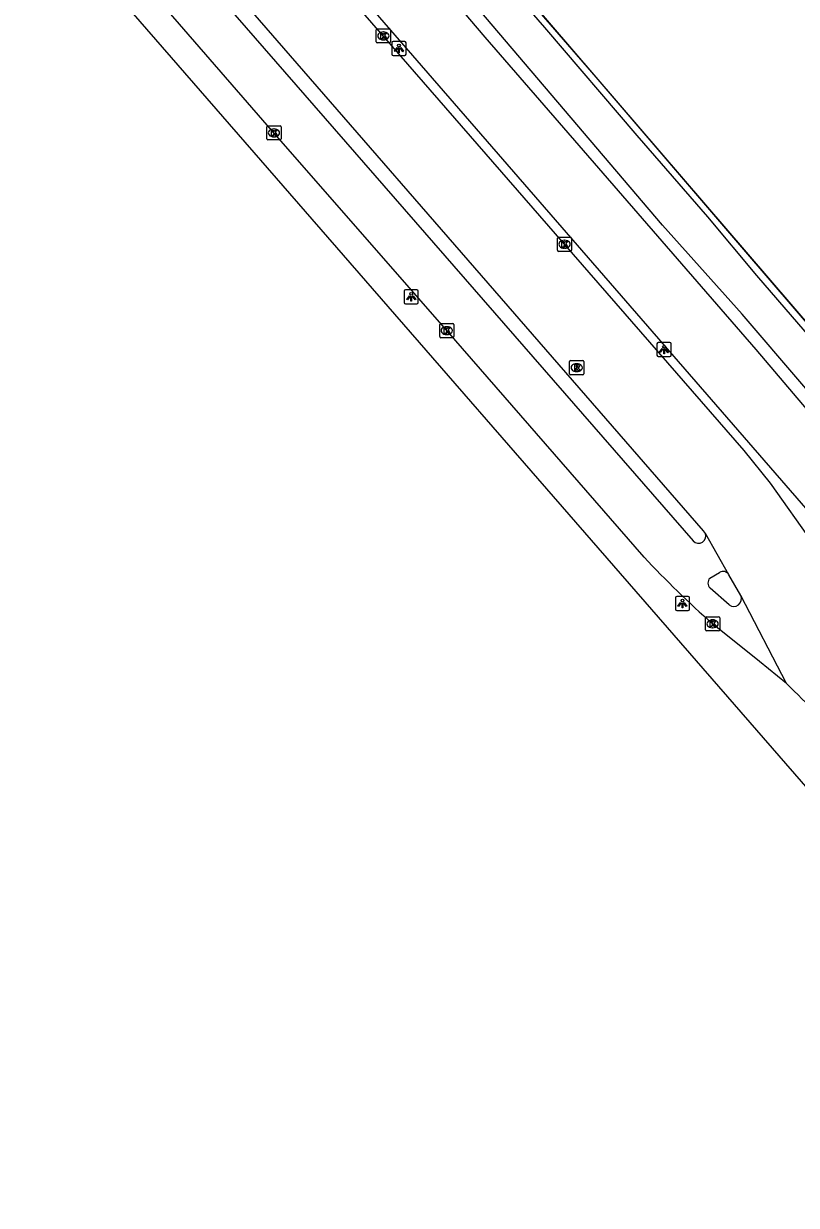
# Model space of a CAD drawing. Extents: x 158797 to 159887, y 384318 to 385255.
# Drawn here: x 159694.3 to 159748.9, y 384624 to 384707.5 of the extents above; entities that cross this region are included whole.
import ezdxf

# ---------------------------------------------------------------- set-up
doc = ezdxf.new("R2010")
doc.units = 0
for name, color, linetype in [('IMGEO_Fietspad_gesloten', 7, 'Continuous'), ('IMGEO_Grasland_overig', 7, 'Continuous'), ('IMGEO_Hek', 7, 'Continuous'), ('IMGEO_Kolk', 7, 'Continuous'), ('IMGEO_Lichtpunt', 7, 'Continuous'), ('IMGEO_Muur', 7, 'Continuous'), ('IMGEO_Perron', 7, 'Continuous'), ('IMGEO_Rijbaan_lokaal_open', 7, 'Continuous'), ('IMGEO_Rioolput', 7, 'Continuous'), ('IMGEO_Voetpad_open', 7, 'Continuous')]:
    doc.layers.add(name, color=color, linetype=linetype)

msp = doc.modelspace()

# ---------------------------------------------------------------- linework, layer by layer
at = {"layer": 'IMGEO_Fietspad_gesloten'}
for points in [[(159603.16, 384829.929), (159649.153, 384777.465), (159672.738, 384749.959), (159692.707, 384727.03), (159698.66, 384720.233), (159741.572, 384670.966)], [(159738.092, 384669.819), (159724.157, 384685.825), (159711.945, 384699.797), (159699.214, 384714.481), (159676.456, 384740.613)], [(159742.742, 384668.344), (159743.427, 384668.738)], [(159744.106, 384666.448), (159742.765, 384667.619)], [(159748.152, 384660.895), (159746.25, 384662.451), (159742.939, 384665.112)]]:
    msp.add_lwpolyline(points, dxfattribs=at)
for centre, radius, start, end in [((159741.944, 384671.32), 0.513, 223.65172, 19.9965), ((159791.128, 384719.584), 72.728, 223.17719, 228.50187), ((159743.68, 384668.316), 0.492, 32.765, 120.90722), ((159743.147, 384667.994), 0.535, 139.17109, 224.46301), ((159744.436, 384666.875), 0.54, 232.26911, 24.87988)]:
    msp.add_arc(centre, radius, start, end, dxfattribs=at)
at = {"layer": 'IMGEO_Grasland_overig'}
for points in [[(159821.851, 384589.975), (159692.544, 384738.902), (159691.041, 384740.633), (159689.55, 384742.43)], [(159805.673, 384616.351), (159799.047, 384624.34), (159794.304, 384629.822), (159786.917, 384637.916), (159781.577, 384644.379), (159763.656, 384665.535), (159757.39, 384672.552), (159745.035, 384686.977), (159739.398, 384693.269), (159716.261, 384720.485)], [(159720.76, 384713.709), (159726.849, 384706.57), (159745.995, 384684.495), (159754.296, 384674.696), (159766.018, 384661.154), (159771.71, 384654.3), (159775.599, 384650.045), (159794.71, 384627.882), (159800.673, 384620.839)]]:
    msp.add_lwpolyline(points, dxfattribs=at)
at = {"layer": 'IMGEO_Hek'}
for points in [[(159853.429, 384564.827), (159850.644, 384568.09), (159849.87, 384569.001), (159845.873, 384573.626), (159846.296, 384573.969), (159839.059, 384582.422), (159832.553, 384589.966), (159827.397, 384596.055), (159822.115, 384602.101), (159810.383, 384615.724), (159803.846, 384623.314), (159797.34, 384630.9), (159789.523, 384639.955), (159781.636, 384649.135), (159772.484, 384659.756), (159764.677, 384668.819), (159754.3, 384680.893), (159745.14, 384691.56), (159734.704, 384703.729), (159725.475, 384714.397)], [(159807.137, 384618.869), (159802.252, 384624.545), (159795.693, 384632.084), (159790.77, 384637.769), (159787.485, 384641.579), (159783.632, 384646.108), (159778.799, 384651.778), (159772.291, 384659.395), (159769.001, 384663.188), (159765.7, 384667.033), (159762.459, 384670.789), (159759.182, 384674.595), (159755.906, 384678.338), (159752.608, 384682.107), (159750.973, 384684.033), (159746.07, 384689.72), (159742.593, 384693.866), (159737.615, 384699.614), (159731.082, 384707.253), (159726.23, 384712.849)]]:
    msp.add_lwpolyline(points, dxfattribs=at)
at = {"layer": 'IMGEO_Kolk'}
for p, q in [((159719.171, 384706.224), (159719.171, 384707.076)), ((159719.246, 384707.15), (159720.098, 384707.15)), ((159719.659, 384706.93), (159719.684, 384706.93)), ((159720.172, 384707.076), (159720.172, 384706.224)), ((159720.098, 384706.15), (159719.246, 384706.15)), ((159719.682, 384706.37), (159719.657, 384706.37)), ((159711.443, 384699.371), (159711.443, 384700.223)), ((159711.518, 384700.297), (159712.37, 384700.297)), ((159712.444, 384700.223), (159712.444, 384699.371)), ((159711.954, 384699.517), (159711.929, 384699.517)), ((159711.931, 384700.077), (159711.956, 384700.077)), ((159712.37, 384699.297), (159711.518, 384699.297)), ((159731.975, 384691.5), (159731.975, 384692.352)), ((159732.05, 384692.426), (159732.902, 384692.426)), ((159732.463, 384692.206), (159732.488, 384692.206)), ((159732.976, 384692.352), (159732.976, 384691.5)), ((159732.902, 384691.426), (159732.05, 384691.426)), ((159732.486, 384691.646), (159732.461, 384691.646)), ((159723.656, 384685.399), (159723.656, 384686.251)), ((159723.731, 384686.325), (159724.583, 384686.325)), ((159724.144, 384686.105), (159724.169, 384686.105)), ((159724.657, 384686.251), (159724.657, 384685.399)), ((159724.583, 384685.325), (159723.731, 384685.325)), ((159724.167, 384685.545), (159724.142, 384685.545)), ((159742.438, 384664.685), (159742.438, 384665.537)), ((159742.513, 384665.611), (159743.365, 384665.611)), ((159742.926, 384665.391), (159742.951, 384665.391)), ((159743.439, 384665.537), (159743.439, 384664.685)), ((159743.365, 384664.611), (159742.513, 384664.611)), ((159742.949, 384664.831), (159742.924, 384664.831))]:
    msp.add_line(p, q, dxfattribs=at)
for points in [[(159719.171, 384706.224), (159719.171, 384707.076)], [(159719.246, 384707.15), (159720.098, 384707.15)], [(159720.172, 384707.076), (159720.172, 384706.224)], [(159720.098, 384706.15), (159719.246, 384706.15)], [(159719.492, 384706.85), (159719.615, 384706.85), (159719.615, 384706.699), (159719.745, 384706.85), (159719.909, 384706.85), (159719.763, 384706.699), (159719.916, 384706.45), (159719.764, 384706.45), (159719.679, 384706.614), (159719.615, 384706.547), (159719.615, 384706.45), (159719.492, 384706.45), (159719.492, 384706.85)], [(159711.443, 384699.371), (159711.443, 384700.223)], [(159711.518, 384700.297), (159712.37, 384700.297)], [(159712.444, 384700.223), (159712.444, 384699.371)], [(159711.764, 384699.997), (159711.887, 384699.997), (159711.887, 384699.846), (159712.017, 384699.997), (159712.181, 384699.997), (159712.035, 384699.846), (159712.188, 384699.597), (159712.036, 384699.597), (159711.951, 384699.761), (159711.887, 384699.694), (159711.887, 384699.597), (159711.764, 384699.597), (159711.764, 384699.997)], [(159712.37, 384699.297), (159711.518, 384699.297)], [(159731.975, 384691.5), (159731.975, 384692.352)], [(159732.05, 384692.426), (159732.902, 384692.426)], [(159732.296, 384692.126), (159732.419, 384692.126), (159732.419, 384691.975), (159732.549, 384692.126), (159732.713, 384692.126), (159732.567, 384691.975), (159732.72, 384691.726), (159732.568, 384691.726), (159732.483, 384691.89), (159732.419, 384691.823), (159732.419, 384691.726), (159732.296, 384691.726), (159732.296, 384692.126)], [(159732.976, 384692.352), (159732.976, 384691.5)], [(159732.902, 384691.426), (159732.05, 384691.426)], [(159723.656, 384685.399), (159723.656, 384686.251)], [(159723.731, 384686.325), (159724.583, 384686.325)], [(159723.977, 384686.025), (159724.1, 384686.025), (159724.1, 384685.874), (159724.23, 384686.025), (159724.394, 384686.025), (159724.248, 384685.874), (159724.401, 384685.625), (159724.249, 384685.625), (159724.164, 384685.789), (159724.1, 384685.722), (159724.1, 384685.625), (159723.977, 384685.625), (159723.977, 384686.025)], [(159724.657, 384686.251), (159724.657, 384685.399)], [(159724.583, 384685.325), (159723.731, 384685.325)], [(159742.438, 384664.685), (159742.438, 384665.537)], [(159742.513, 384665.611), (159743.365, 384665.611)], [(159742.759, 384665.311), (159742.882, 384665.311), (159742.882, 384665.16), (159743.012, 384665.311), (159743.176, 384665.311), (159743.03, 384665.16), (159743.183, 384664.911), (159743.031, 384664.911), (159742.946, 384665.075), (159742.882, 384665.008), (159742.882, 384664.911), (159742.759, 384664.911), (159742.759, 384665.311)], [(159743.439, 384665.537), (159743.439, 384664.685)], [(159743.365, 384664.611), (159742.513, 384664.611)]]:
    msp.add_lwpolyline(points, dxfattribs=at)
for centre, start, end in [((159719.248, 384707.074), 91.55205, 178.44795), ((159719.248, 384707.074), 91.55205, 178.44795), ((159720.096, 384707.074), 1.55205, 88.44795), ((159720.096, 384707.074), 1.55205, 88.44795), ((159719.248, 384706.226), 181.55205, 268.44795), ((159719.248, 384706.226), 181.55205, 268.44795), ((159720.096, 384706.226), 271.55205, 358.44795), ((159720.096, 384706.226), 271.55205, 358.44795), ((159711.52, 384700.221), 91.55205, 178.44795), ((159711.52, 384700.221), 91.55205, 178.44795), ((159712.368, 384700.221), 1.55205, 88.44795), ((159712.368, 384700.221), 1.55205, 88.44795), ((159711.52, 384699.373), 181.55205, 268.44795), ((159711.52, 384699.373), 181.55205, 268.44795), ((159712.368, 384699.373), 271.55205, 358.44795), ((159712.368, 384699.373), 271.55205, 358.44795), ((159732.052, 384692.35), 91.55205, 178.44795), ((159732.052, 384692.35), 91.55205, 178.44795), ((159732.9, 384692.35), 1.55205, 88.44795), ((159732.9, 384692.35), 1.55205, 88.44795), ((159732.052, 384691.502), 181.55205, 268.44795), ((159732.052, 384691.502), 181.55205, 268.44795), ((159732.9, 384691.502), 271.55205, 358.44795), ((159732.9, 384691.502), 271.55205, 358.44795), ((159723.733, 384686.249), 91.55205, 178.44795), ((159723.733, 384686.249), 91.55205, 178.44795), ((159724.581, 384686.249), 1.55205, 88.44795), ((159724.581, 384686.249), 1.55205, 88.44795), ((159723.733, 384685.401), 181.55205, 268.44795), ((159723.733, 384685.401), 181.55205, 268.44795), ((159724.581, 384685.401), 271.55205, 358.44795), ((159724.581, 384685.401), 271.55205, 358.44795), ((159742.515, 384665.535), 91.55205, 178.44795), ((159742.515, 384665.535), 91.55205, 178.44795), ((159743.363, 384665.535), 1.55205, 88.44795), ((159743.363, 384665.535), 1.55205, 88.44795), ((159742.515, 384664.687), 181.55205, 268.44795), ((159742.515, 384664.687), 181.55205, 268.44795), ((159743.363, 384664.687), 271.55205, 358.44795), ((159743.363, 384664.687), 271.55205, 358.44795)]:
    msp.add_arc(centre, 0.0765, start, end, dxfattribs=at)
for centre, major_axis, ratio, start_param, end_param in [((159719.658, 384706.65), (-0.387, 0.002), 0.722429, 4.712389, 7.853982), ((159719.683, 384706.65), (-0.39, 0.002), 0.717154, 1.570796, 4.712389), ((159711.93, 384699.797), (-0.387, 0.002), 0.722429, 4.712389, 7.853982), ((159711.955, 384699.797), (-0.39, 0.002), 0.717154, 1.570796, 4.712389), ((159732.462, 384691.926), (-0.387, 0.002), 0.722429, 4.712389, 7.853982), ((159732.487, 384691.926), (-0.39, 0.002), 0.717154, 1.570796, 4.712389), ((159724.143, 384685.825), (-0.387, 0.002), 0.722429, 4.712389, 7.853982), ((159724.168, 384685.825), (-0.39, 0.002), 0.717154, 1.570796, 4.712389), ((159742.925, 384665.111), (-0.387, 0.002), 0.722429, 4.712389, 7.853982), ((159742.95, 384665.111), (-0.39, 0.002), 0.717154, 1.570796, 4.712389)]:
    msp.add_ellipse(centre, major_axis=major_axis, ratio=ratio, start_param=start_param, end_param=end_param, dxfattribs=at)
at = {"layer": 'IMGEO_Lichtpunt'}
for p, q in [((159720.277, 384706.162), (159720.277, 384705.355)), ((159720.277, 384706.162), (159720.277, 384705.355)), ((159721.179, 384706.257), (159720.371, 384706.257)), ((159721.179, 384706.257), (159720.371, 384706.257)), ((159721.273, 384705.355), (159721.273, 384706.162)), ((159721.273, 384705.355), (159721.273, 384706.162)), ((159720.371, 384705.261), (159721.179, 384705.261)), ((159720.371, 384705.261), (159721.179, 384705.261)), ((159721.146, 384688.621), (159721.146, 384687.814)), ((159721.146, 384688.621), (159721.146, 384687.814)), ((159722.048, 384688.716), (159721.24, 384688.716)), ((159722.048, 384688.716), (159721.24, 384688.716)), ((159722.142, 384687.814), (159722.142, 384688.621)), ((159722.142, 384687.814), (159722.142, 384688.621)), ((159721.24, 384687.72), (159722.048, 384687.72)), ((159721.24, 384687.72), (159722.048, 384687.72)), ((159739.009, 384684.894), (159739.009, 384684.087)), ((159739.009, 384684.894), (159739.009, 384684.087)), ((159739.911, 384684.989), (159739.103, 384684.989)), ((159739.911, 384684.989), (159739.103, 384684.989)), ((159740.005, 384684.087), (159740.005, 384684.894)), ((159740.005, 384684.087), (159740.005, 384684.894)), ((159739.103, 384683.993), (159739.911, 384683.993)), ((159739.103, 384683.993), (159739.911, 384683.993)), ((159740.306, 384666.956), (159740.306, 384666.149)), ((159740.306, 384666.956), (159740.306, 384666.149)), ((159741.208, 384667.051), (159740.4, 384667.051)), ((159741.208, 384667.051), (159740.4, 384667.051)), ((159741.302, 384666.149), (159741.302, 384666.956)), ((159741.302, 384666.149), (159741.302, 384666.956)), ((159740.4, 384666.055), (159741.208, 384666.055)), ((159740.4, 384666.055), (159741.208, 384666.055))]:
    msp.add_line(p, q, dxfattribs=at)
for points in [[(159720.651, 384705.826), (159720.69, 384705.798), (159720.502, 384705.536), (159720.464, 384705.563), (159720.651, 384705.826)], [(159720.753, 384705.778), (159720.8, 384705.778), (159720.8, 384705.456), (159720.753, 384705.456), (159720.753, 384705.778)], [(159720.863, 384705.798), (159720.901, 384705.825), (159721.088, 384705.563), (159721.049, 384705.535), (159720.863, 384705.798)], [(159721.52, 384688.285), (159721.559, 384688.257), (159721.371, 384687.995), (159721.333, 384688.022), (159721.52, 384688.285)], [(159721.622, 384688.237), (159721.669, 384688.237), (159721.669, 384687.915), (159721.622, 384687.915), (159721.622, 384688.237)], [(159721.732, 384688.257), (159721.77, 384688.284), (159721.957, 384688.022), (159721.918, 384687.994), (159721.732, 384688.257)], [(159739.383, 384684.558), (159739.422, 384684.53), (159739.234, 384684.268), (159739.196, 384684.295), (159739.383, 384684.558)], [(159739.485, 384684.51), (159739.532, 384684.51), (159739.532, 384684.188), (159739.485, 384684.188), (159739.485, 384684.51)], [(159739.595, 384684.53), (159739.633, 384684.557), (159739.82, 384684.295), (159739.781, 384684.267), (159739.595, 384684.53)], [(159740.68, 384666.62), (159740.719, 384666.592), (159740.531, 384666.33), (159740.493, 384666.357), (159740.68, 384666.62)], [(159740.782, 384666.572), (159740.829, 384666.572), (159740.829, 384666.25), (159740.782, 384666.25), (159740.782, 384666.572)], [(159740.892, 384666.592), (159740.93, 384666.619), (159741.117, 384666.357), (159741.078, 384666.329), (159740.892, 384666.592)]]:
    msp.add_lwpolyline(points, dxfattribs=at)
for centre in [(159720.776, 384705.96), (159721.645, 384688.419), (159739.508, 384684.692), (159740.805, 384666.754)]:
    msp.add_circle(centre, 0.0994, dxfattribs=at)
for centre, start, end in [((159720.371, 384706.162), 90, 180), ((159720.371, 384706.162), 90, 180), ((159721.179, 384706.162), 0, 90), ((159721.179, 384706.162), 0, 90), ((159720.371, 384705.355), 180, 270), ((159720.371, 384705.355), 180, 270), ((159721.179, 384705.355), 270, 0), ((159721.179, 384705.355), 270, 360), ((159721.24, 384688.621), 90, 180), ((159721.24, 384688.621), 90, 180), ((159722.048, 384688.621), 0, 90), ((159722.048, 384688.621), 0, 90), ((159721.24, 384687.814), 180, 270), ((159721.24, 384687.814), 180, 270), ((159722.048, 384687.814), 270, 0), ((159722.048, 384687.814), 270, 360), ((159739.103, 384684.894), 90, 180), ((159739.103, 384684.894), 90, 180), ((159739.911, 384684.894), 0, 90), ((159739.911, 384684.894), 0, 90), ((159739.103, 384684.087), 180, 270), ((159739.103, 384684.087), 180, 270), ((159739.911, 384684.087), 270, 0), ((159739.911, 384684.087), 270, 360), ((159740.4, 384666.956), 90, 180), ((159740.4, 384666.956), 90, 180), ((159741.208, 384666.956), 0, 90), ((159741.208, 384666.956), 0, 90), ((159740.4, 384666.149), 180, 270), ((159740.4, 384666.149), 180, 270), ((159741.208, 384666.149), 270, 0), ((159741.208, 384666.149), 270, 360)]:
    msp.add_arc(centre, 0.0946, start, end, dxfattribs=at)
at = {"layer": 'IMGEO_Muur'}
msp.add_lwpolyline([(159671.056, 384779.718), (159670.365, 384779.124), (159713.025, 384728.986), (159842.606, 384578.109), (159846.161, 384573.938), (159845.787, 384573.606), (159853.257, 384564.81)], dxfattribs=at)
at = {"layer": 'IMGEO_Perron'}
msp.add_lwpolyline([(159671.056, 384779.718), (159670.365, 384779.124), (159685.405, 384761.4), (159713.025, 384728.986), (159843.554, 384576.997)], dxfattribs=at)
at = {"layer": 'IMGEO_Rijbaan_lokaal_open'}
for points in [[(159742.426, 384671.496), (159742.29, 384671.686), (159698.84, 384721.678), (159674.222, 384749.931), (159637.619, 384792.201)], [(159763.921, 384651.482), (159761.437, 384654.918), (159750.062, 384670.759), (159747.029, 384675.048), (159745.161, 384677.364), (159732.476, 384691.925), (159719.671, 384706.649), (159704.087, 384724.537), (159697.874, 384731.75), (159692.783, 384737.557), (159688.296, 384742.72)], [(159744.094, 384668.582), (159742.426, 384671.496)], [(159744.926, 384667.102), (159744.094, 384668.582)], [(159748.152, 384660.895), (159744.926, 384667.102)]]:
    msp.add_lwpolyline(points, dxfattribs=at)
msp.add_arc((159700.847, 384611.512), 68.384, 35.89204, 46.23139, dxfattribs=at)
at = {"layer": 'IMGEO_Rioolput'}
for p, q in [((159732.833, 384682.784), (159732.833, 384683.636)), ((159732.908, 384683.71), (159733.76, 384683.71)), ((159733.321, 384683.49), (159733.346, 384683.49)), ((159733.834, 384683.636), (159733.834, 384682.784)), ((159733.76, 384682.71), (159732.908, 384682.71)), ((159733.344, 384682.93), (159733.319, 384682.93))]:
    msp.add_line(p, q, dxfattribs=at)
for points in [[(159732.833, 384682.784), (159732.833, 384683.636)], [(159732.908, 384683.71), (159733.76, 384683.71)], [(159733.834, 384683.636), (159733.834, 384682.784)], [(159733.76, 384682.71), (159732.908, 384682.71)], [(159733.422, 384683.408), (159733.17, 384683.41), (159733.17, 384683.01)], [(159733.17, 384683.01), (159733.294, 384683.01), (159733.294, 384683.172), (159733.305, 384683.172)], [(159733.348, 384683.329), (159733.294, 384683.329), (159733.294, 384683.248)], [(159733.294, 384683.248), (159733.346, 384683.248)], [(159733.352, 384683.143), (159733.423, 384683.01), (159733.563, 384683.01), (159733.498, 384683.136)]]:
    msp.add_lwpolyline(points, dxfattribs=at)
for centre, radius, start, end in [((159732.91, 384683.634), 0.0765, 91.55205, 178.44795), ((159732.91, 384683.634), 0.0765, 91.55205, 178.44795), ((159733.758, 384683.634), 0.0765, 1.55205, 88.44795), ((159733.758, 384683.634), 0.0765, 1.55205, 88.44795), ((159732.91, 384682.786), 0.0765, 181.55205, 268.44795), ((159732.91, 384682.786), 0.0765, 181.55205, 268.44795), ((159733.304, 384683.119), 0.0533, 26.02933, 88.69889), ((159733.33, 384683.437), 0.19, 274.7715, 282.96867), ((159733.354, 384683.233), 0.0964, 77.00612, 93.18647), ((159733.368, 384683.29), 0.0378, 276.66336, 79.67722), ((159733.421, 384683.298), 0.109, 350.36119, 89.41601), ((159733.419, 384683.298), 0.112, 277.58423, 350.98172), ((159733.403, 384683.083), 0.108, 29.51342, 73.79051), ((159733.758, 384682.786), 0.0765, 271.55205, 358.44795), ((159733.758, 384682.786), 0.0765, 271.55205, 358.44795)]:
    msp.add_arc(centre, radius, start, end, dxfattribs=at)
for centre, major_axis, ratio, start_param, end_param in [((159733.32, 384683.21), (-0.387, 0.002), 0.722429, 4.712389, 7.853982), ((159733.345, 384683.21), (-0.39, 0.002), 0.717154, 1.570796, 4.712389)]:
    msp.add_ellipse(centre, major_axis=major_axis, ratio=ratio, start_param=start_param, end_param=end_param, dxfattribs=at)
at = {"layer": 'IMGEO_Voetpad_open'}
msp.add_lwpolyline([(159695.034, 384716.215), (159757.713, 384644.16), (159767.158, 384629.206), (159784.543, 384596.335), (159794.051, 384578.381), (159807.686, 384552.565)], dxfattribs=at)

doc.saveas('drawing.dxf')
